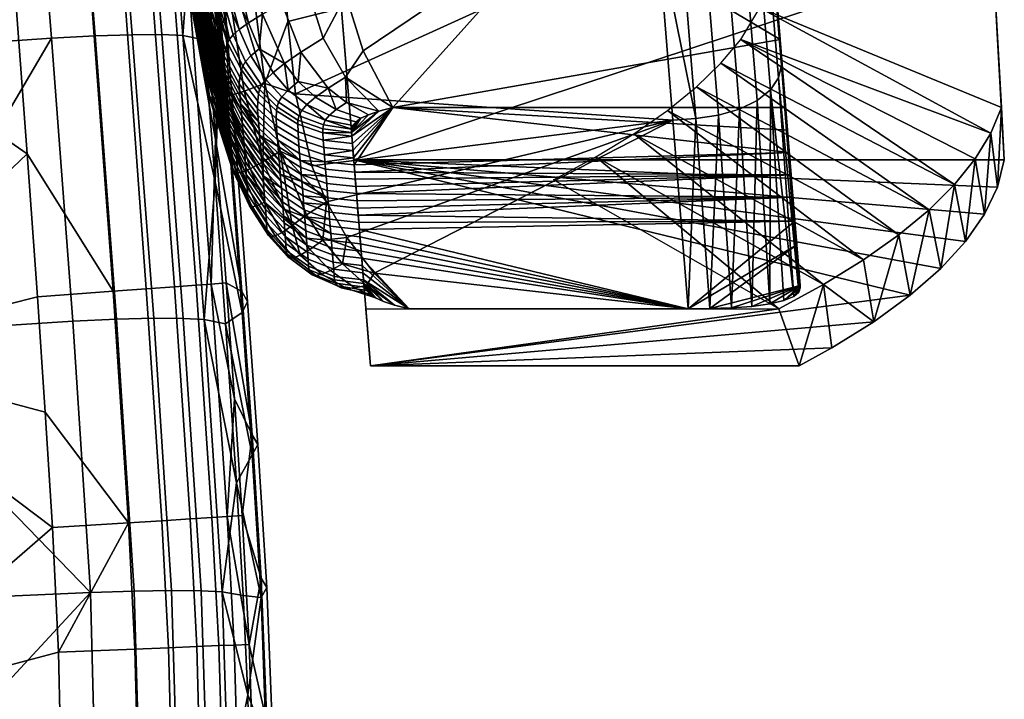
# Model space of a CAD drawing. Header units: millimetres. Extents: x -345 to 345, y -358 to 320.
# Tile 288 of 350: x 228 to 319, y -216 to -153. Entities that reach past the tile are written whole.
import ezdxf

# ---------------------------------------------------------------- set-up
doc = ezdxf.new("R2010")
doc.units = ezdxf.units.MM
doc.header["$MEASUREMENT"] = 0
for name, color, linetype in [('kolecka', 250, 'Continuous'), ('operadlo', 12, 'Continuous'), ('podrucky', 250, 'Continuous'), ('sedak', 12, 'Continuous')]:
    doc.layers.add(name, color=color, linetype=linetype)

msp = doc.modelspace()

# ---------------------------------------------------------------- meshes
at = {"layer": 'kolecka'}
mesh = msp.add_polyface(dxfattribs=at)
corners = [(294.555, -80.062, 3.519), (294.766, -79.847, 2.436), (294.766, -85.33, 1.896), (294.555, -85.33, 3), (294.555, -74.997, 5.054), (294.766, -74.574, 4.034), (294.555, -111.81, 24.733), (294.555, -107.779, 15), (294.555, -110.275, 19.667), (294.555, -112.331, 30), (294.555, -111.851, 35.059), (294.555, -100.153, 7.433), (294.555, -90.388, 3.478), (294.555, -95.268, 4.895), (294.555, -104.422, 10.907), (294.555, -90.597, 56.48), (294.555, -70.33, 7.551), (294.555, -107.896, 44.823), (294.555, -110.434, 39.939), (294.555, -104.422, 49.092), (294.555, -100.329, 52.449), (294.555, -95.662, 54.946), (294.555, -85.33, 57.001), (294.555, -80.271, 56.521), (294.555, -66.237, 10.907), (294.555, -62.764, 15.177), (294.555, -70.507, 52.567), (294.555, -66.237, 49.093), (294.555, -62.881, 45), (294.555, -75.391, 55.104), (24.789, -294.011, 14.571), (24.789, -297.627, 10.127), (24.121, -296.907, 9.407), (24.121, -293.161, 14.013), (24.789, -291.368, 19.654), (24.121, -290.422, 19.28), (25, -292.395, 20.061), (25, -294.934, 15.177), (24.789, -289.894, 24.734), (24.121, -288.895, 24.544), (25, -290.979, 24.941), (24.789, -289.395, 30), (24.121, -288.378, 30), (25, -290.499, 30), (24.789, -289.937, 35.483), (24.121, -288.939, 35.681), (25, -291.02, 35.267), (24.789, -291.534, 40.755), (24.121, -290.594, 41.145), (25, -292.554, 40.333), (24.789, -294.133, 45.613), (24.121, -293.287, 46.178), (25, -295.051, 45), (24.789, -297.627, 49.873), (24.121, -296.907, 50.593), (25, -302.5, 7.551)]
mesh.append_faces([[corners[k] for k in face] for face in [(0, 1, 2, 3), (4, 5, 1, 0), (6, 7, 8, 8), (9, 10, 6, 6), (11, 7, 6, 6), (11, 12, 13, 13), (10, 11, 6, 6), (11, 14, 7, 7), (15, 16, 11, 11), (17, 10, 18, 18), (17, 19, 20, 20), (20, 10, 17, 17), (15, 20, 21, 21), (11, 10, 20, 20), (11, 20, 15, 15), (22, 23, 15, 15), (12, 11, 0, 0), (16, 0, 11, 11), (0, 16, 4, 4), (16, 15, 23, 23), (24, 16, 25, 25), (26, 27, 28, 28), (26, 23, 29, 29), (16, 23, 26, 26), (16, 26, 28, 28), (3, 12, 0, 0), (30, 31, 32, 33), (34, 30, 33, 35), (36, 37, 30, 34), (38, 34, 35, 39), (40, 36, 34, 38), (41, 38, 39, 42), (43, 40, 38, 41), (44, 41, 42, 45), (46, 43, 41, 44), (47, 44, 45, 48), (49, 46, 44, 47), (50, 47, 48, 51), (52, 49, 47, 50), (53, 50, 51, 54), (55, 37, 40, 40), (37, 36, 40, 40), (55, 40, 46, 46), (46, 49, 52, 52), (46, 40, 43, 43)]])
at = {"layer": 'operadlo'}
mesh = msp.add_polyface(dxfattribs=at)
corners = [(251.734, -140.15, 479.998), (251.18, -133.39, 476.026), (285.382, -127.266, 472.491), (252.834, -153.572, 488.111), (252.285, -146.877, 484.027), (286.828, -145.078, 482.942), (258.153, -151.167, 602.775), (256.083, -155.118, 601.895), (258.139, -158.69, 601.276), (259.76, -156.275, 602.465), (253.52, -160.232, 492.251), (288.256, -162.659, 493.78), (256.832, -141.142, 603.365), (278.551, -143.59, 603.235), (256.014, -131.168, 603.929), (262.5, -161.497, 602.142), (296.955, -141.044, 603.384), (295.791, -126.846, 604.183), (298.12, -155.24, 602.534), (294.625, -112.636, 604.932), (297.048, -142.185, 529.396), (296.795, -139.106, 491.511), (295.181, -119.444, 502.525), (295.504, -123.372, 529.396), (297.371, -146.113, 556.265), (295.827, -127.299, 556.265), (297.693, -150.041, 583.139), (296.15, -131.227, 583.139), (298.592, -160.999, 529.396), (298.222, -156.501, 502.235), (298.971, -165.621, 580.492), (299.14, -167.683, 569.666), (296.955, -141.044, 603.384), (298.802, -163.559, 591.317), (298.12, -155.24, 602.534), (295.791, -126.846, 604.183), (291.02, -144.603, 483.159), (292.451, -162.182, 493.99), (290.376, -162.502, 493.754), (288.947, -144.919, 482.918), (292.941, -144.062, 483.798), (294.374, -161.627, 494.619), (294.575, -143.295, 484.85), (296.009, -160.837, 495.657), (295.8, -142.349, 486.255), (297.234, -159.86, 497.045), (296.542, -141.295, 487.907), (297.975, -158.769, 498.676), (296.822, -140.199, 489.689), (298.253, -157.635, 500.436), (289.57, -126.793, 472.716), (287.499, -127.105, 472.47), (291.489, -126.266, 473.364), (293.123, -125.522, 474.429), (294.347, -124.607, 475.852), (295.09, -123.59, 477.523), (295.373, -122.535, 479.327)]
mesh.append_faces([[corners[k] for k in face] for face in [(0, 1, 2, 2), (3, 4, 5, 5), (5, 4, 0, 0), (0, 2, 5, 5), (6, 7, 8, 9), (5, 10, 3, 3), (11, 10, 5, 5), (12, 13, 14, 14), (9, 13, 6, 6), (6, 13, 12, 12), (9, 15, 13, 13), (16, 17, 13, 13), (13, 15, 18, 18), (16, 13, 18, 18), (17, 19, 13, 13), (20, 21, 22, 23), (24, 20, 23, 25), (26, 24, 25, 27), (24, 28, 20, 20), (29, 21, 20, 20), (30, 31, 24, 24), (26, 30, 24, 24), (29, 20, 28, 28), (26, 27, 32, 32), (33, 26, 34, 34), (32, 27, 35, 35), (34, 26, 32, 32), (36, 37, 38, 39), (40, 41, 37, 36), (42, 43, 41, 40), (44, 45, 43, 42), (46, 47, 45, 44), (48, 49, 47, 46), (50, 36, 39, 51), (52, 40, 36, 50), (53, 42, 40, 52), (54, 44, 42, 53), (55, 46, 44, 54), (56, 48, 46, 55), (11, 5, 38, 38), (5, 2, 39, 39), (39, 38, 5, 5), (2, 51, 39, 39), (49, 48, 21, 29)]])
mesh = msp.add_polyface(dxfattribs=at)
corners = [(246.593, -137.696, 598.479), (248.233, -137.322, 600.567), (247.382, -127.726, 600.887), (245.689, -127.977, 598.66), (244.467, -138.24, 593.423), (243.372, -138.635, 587.972), (243.451, -128.331, 593.26), (242.258, -128.577, 587.434), (242.506, -139.359, 578.187), (241.296, -129.038, 576.971), (242.475, -140.075, 569.472), (241.247, -129.506, 567.65), (242.57, -140.795, 560.936), (241.332, -129.982, 558.519), (242.648, -141.522, 552.399), (241.396, -130.466, 549.387), (242.71, -142.256, 543.86), (241.439, -130.958, 540.253), (242.757, -142.998, 535.322), (241.462, -131.459, 531.12), (242.788, -143.747, 526.784), (241.465, -131.968, 521.988), (242.807, -144.503, 518.246), (241.451, -132.485, 512.855), (242.811, -146.03, 501.164), (241.38, -133.539, 494.583), (242.954, -146.392, 496.886), (241.511, -133.794, 490.015), (243.981, -146.616, 492.558), (242.572, -133.977, 485.444), (245.101, -146.633, 490.361), (243.743, -134.019, 483.158), (246.775, -146.565, 488.132), (245.496, -134.016, 480.869), (249.111, -146.393, 485.866), (247.948, -133.958, 478.579), (246.919, -148.947, 596.005), (246.218, -149.352, 593.578), (247.951, -148.435, 598.241), (245.761, -149.681, 591.064), (245.461, -149.969, 588.568), (245.088, -150.512, 583.891), (244.924, -151.03, 579.584), (244.899, -151.532, 575.523), (244.941, -152.027, 571.585), (244.993, -152.522, 567.668), (245.043, -153.018, 563.751), (245.091, -153.516, 559.834), (245.178, -154.513, 551.999), (245.257, -155.516, 544.163), (245.327, -156.523, 536.328), (245.388, -157.534, 528.493), (245.467, -159.058, 516.739), (245.538, -160.325, 506.938), (245.948, -160.639, 502.907), (246.513, -160.615, 500.787), (247.437, -160.408, 498.564), (248.342, -154.313, 595.843)]
mesh.append_faces([[corners[k] for k in face] for face in [(0, 1, 2, 3), (0, 3, 4, 4), (5, 4, 6, 7), (8, 5, 7, 9), (10, 8, 9, 11), (12, 10, 11, 13), (14, 12, 13, 15), (16, 14, 15, 17), (18, 16, 17, 19), (20, 18, 19, 21), (22, 20, 21, 23), (24, 22, 23, 25), (26, 24, 25, 27), (28, 26, 27, 29), (30, 28, 29, 31), (32, 30, 31, 33), (34, 32, 33, 35), (36, 4, 37, 37), (0, 36, 38, 38), (4, 36, 0, 0), (39, 5, 40, 40), (4, 39, 37, 37), (5, 39, 4, 4), (41, 8, 42, 42), (5, 41, 40, 40), (8, 41, 5, 5), (43, 10, 44, 44), (8, 43, 42, 42), (10, 43, 8, 8), (45, 12, 46, 46), (10, 45, 44, 44), (12, 45, 10, 10), (12, 47, 46, 46), (14, 47, 12, 12), (16, 48, 14, 14), (18, 49, 16, 16), (20, 50, 18, 18), (22, 51, 20, 20), (24, 52, 22, 22), (26, 53, 24, 24), (28, 54, 26, 26), (30, 55, 28, 28), (32, 56, 30, 30), (37, 57, 36, 36)]])
mesh = msp.add_polyface(dxfattribs=at)
corners = [(254.021, -156.405, 600.73), (253.786, -159.103, 598.811), (256.523, -159.695, 599.903), (252.509, -157.439, 599.211), (250.359, -136.856, 602.208), (253.048, -136.28, 603.285), (252.281, -127.005, 603.774), (249.555, -127.406, 602.634), (248.233, -137.322, 600.567), (247.382, -127.726, 600.887), (251.36, -146.953, 601.715), (253.91, -145.916, 602.744), (249.403, -147.781, 600.179), (247.951, -148.435, 598.241), (246.593, -137.696, 598.479), (247.437, -160.408, 498.564), (246.775, -146.565, 488.132), (248.81, -159.974, 496.21), (250.723, -159.268, 493.699), (249.111, -146.393, 485.866), (252.282, -151.892, 601.344), (254.663, -150.627, 602.396), (256.083, -155.118, 601.895), (250.496, -152.901, 599.838), (250.184, -156.1, 597.739), (251.461, -158.26, 597.411), (249.213, -153.694, 597.973), (250.398, -159.423, 593.265), (250.786, -158.908, 595.405), (249.407, -156.747, 595.668), (248.936, -157.256, 593.443), (248.342, -154.313, 595.843), (247.79, -154.797, 593.542), (246.919, -148.947, 596.005), (248.548, -158.027, 588.871), (248.68, -157.669, 591.148), (247.466, -155.189, 591.165), (247.278, -155.528, 588.806), (250.207, -159.846, 591.067), (248.359, -159.322, 580.593), (248.405, -158.693, 584.578), (247.059, -156.159, 584.374), (246.974, -156.755, 580.278), (248.376, -159.927, 576.812), (246.977, -157.328, 576.406), (258.139, -158.69, 601.276), (252.863, -159.878, 597.036), (256.014, -131.168, 603.929), (256.832, -141.142, 603.365), (258.153, -151.167, 602.775), (252.285, -146.877, 484.027), (252.834, -153.572, 488.111), (247.948, -133.958, 478.579), (251.18, -133.39, 476.026), (251.734, -140.15, 479.998), (253.52, -160.232, 492.251)]
mesh.append_faces([[corners[k] for k in face] for face in [(0, 1, 2, 2), (0, 3, 1, 1), (4, 5, 6, 7), (8, 4, 7, 9), (5, 10, 11, 11), (4, 10, 5, 5), (4, 12, 10, 10), (8, 12, 4, 4), (8, 13, 12, 12), (14, 13, 8, 8), (15, 16, 17, 17), (16, 18, 17, 17), (19, 18, 16, 16), (20, 21, 11, 10), (0, 22, 21, 20), (23, 20, 10, 12), (3, 0, 20, 23), (3, 24, 25, 25), (24, 23, 26, 26), (3, 23, 24, 24), (26, 23, 13, 13), (12, 13, 23, 23), (27, 28, 29, 30), (30, 29, 31, 32), (26, 33, 31, 31), (33, 26, 13, 13), (28, 25, 24, 29), (29, 24, 26, 31), (34, 35, 36, 37), (35, 30, 32, 36), (38, 27, 30, 35), (39, 40, 41, 42), (40, 34, 37, 41), (43, 39, 42, 44), (2, 45, 22, 0), (46, 1, 3, 3), (47, 5, 11, 48), (49, 11, 21, 21), (48, 11, 49, 49), (49, 21, 22, 22), (19, 50, 51, 18), (52, 53, 54, 19), (18, 51, 55, 55), (50, 19, 54, 54)]])
mesh = msp.add_polyface(dxfattribs=at)
corners = [(245.091, -153.516, 559.834), (242.648, -141.522, 552.399), (245.136, -154.014, 555.917), (245.178, -154.513, 551.999), (242.71, -142.256, 543.86), (245.219, -155.014, 548.081), (245.257, -155.516, 544.163), (242.757, -142.998, 535.322), (245.293, -156.019, 540.246), (245.327, -156.523, 536.328), (242.788, -143.747, 526.784), (245.358, -157.028, 532.411), (245.388, -157.534, 528.493), (242.807, -144.503, 518.246), (245.416, -158.041, 524.575), (245.467, -159.058, 516.739), (242.811, -146.03, 501.164), (245.512, -160.078, 508.902), (245.538, -160.325, 506.938), (242.954, -146.392, 496.886), (245.653, -160.528, 504.949), (245.948, -160.639, 502.907), (243.981, -146.616, 492.558), (246.513, -160.615, 500.787), (245.101, -146.633, 490.361), (247.437, -160.408, 498.564), (248.342, -154.313, 595.843), (246.218, -149.352, 593.578), (247.79, -154.797, 593.542), (245.761, -149.681, 591.064), (247.278, -155.528, 588.806), (247.466, -155.189, 591.165), (245.461, -149.969, 588.568), (245.088, -150.512, 583.891), (246.974, -156.755, 580.278), (247.059, -156.159, 584.374), (244.924, -151.03, 579.584), (244.899, -151.532, 575.523), (247.024, -157.891, 572.647), (246.977, -157.328, 576.406), (244.941, -152.027, 571.585), (247.078, -158.451, 568.906), (245.043, -153.018, 563.751), (247.129, -159.013, 565.165), (244.993, -152.522, 567.668), (247.179, -159.575, 561.425), (247.228, -160.138, 557.684), (247.275, -160.702, 553.943), (247.409, -162.398, 542.72), (247.321, -161.267, 550.202), (247.491, -163.532, 535.238)]
mesh.append_faces([[corners[k] for k in face] for face in [(0, 1, 2, 2), (3, 4, 5, 5), (1, 3, 2, 2), (6, 7, 8, 8), (4, 6, 5, 5), (9, 10, 11, 11), (7, 9, 8, 8), (12, 13, 14, 14), (10, 12, 11, 11), (15, 16, 17, 17), (13, 15, 14, 14), (18, 19, 20, 20), (16, 18, 17, 17), (21, 22, 23, 23), (19, 21, 20, 20), (23, 24, 25, 25), (26, 27, 28, 28), (29, 30, 31, 31), (32, 30, 29, 29), (27, 31, 28, 28), (29, 31, 27, 27), (33, 34, 35, 35), (36, 34, 33, 33), (32, 35, 30, 30), (33, 35, 32, 32), (37, 38, 39, 39), (40, 38, 37, 37), (36, 39, 34, 34), (37, 39, 36, 36), (41, 42, 43, 43), (42, 41, 44, 44), (40, 41, 38, 38), (44, 41, 40, 40), (45, 2, 46, 46), (2, 45, 0, 0), (42, 45, 43, 43), (0, 45, 42, 42), (5, 47, 3, 3), (3, 46, 2, 2), (8, 48, 6, 6), (6, 49, 5, 5), (11, 50, 9, 9), (9, 48, 8, 8), (12, 50, 11, 11)]])
mesh = msp.add_polyface(dxfattribs=at)
corners = [(298.633, -161.497, 602.142), (298.12, -155.24, 602.534), (262.5, -161.497, 602.142), (299.976, -177.877, 516.147), (291.672, -179.989, 505.056), (293.652, -179.925, 505.392), (295.522, -179.781, 506.152), (289.664, -180, 505), (299.669, -174.125, 535.842), (297.169, -179.549, 507.366), (298.483, -179.243, 508.976), (299.385, -178.881, 510.877), (299.986, -178.08, 515.078), (299.86, -178.486, 512.946), (299.489, -171.935, 547.341), (259.249, -170.734, 553.646), (259.302, -171.395, 550.176), (299.309, -169.745, 558.841), (259.195, -170.073, 557.115), (259.356, -172.056, 546.707), (298.802, -163.559, 591.317), (298.971, -165.621, 580.492), (298.633, -161.497, 602.142), (298.592, -160.999, 529.396), (298.929, -165.11, 507.738), (298.222, -156.501, 502.235), (299.986, -178.08, 515.078), (299.669, -174.125, 535.842), (299.976, -177.877, 516.147), (299.309, -169.745, 558.841), (297.371, -146.113, 556.265), (299.14, -167.683, 569.666), (299.489, -171.935, 547.341), (298.971, -165.621, 580.492), (297.693, -150.041, 583.139), (298.802, -163.559, 591.317), (298.12, -155.24, 602.534), (298.633, -161.497, 602.142), (290.376, -162.502, 493.754), (289.664, -180, 505), (288.256, -162.659, 493.78), (292.451, -162.182, 493.99), (293.652, -179.925, 505.392), (291.672, -179.989, 505.056), (296.009, -160.837, 495.657), (297.169, -179.549, 507.366), (295.522, -179.781, 506.152), (294.374, -161.627, 494.619), (297.234, -159.86, 497.045), (299.385, -178.881, 510.877), (298.483, -179.243, 508.976), (299.86, -178.486, 512.946), (297.975, -158.769, 498.676), (298.253, -157.635, 500.436)]
mesh.append_faces([[corners[k] for k in face] for face in [(0, 1, 2, 2), (3, 4, 5, 5), (5, 6, 3, 3), (7, 4, 8, 8), (3, 8, 4, 4), (3, 9, 10, 10), (10, 11, 12, 12), (12, 3, 10, 10), (11, 13, 12, 12), (9, 3, 6, 6), (7, 8, 14, 14), (15, 16, 17, 17), (18, 15, 17, 17), (16, 19, 14, 14), (17, 16, 14, 14), (20, 2, 21, 21), (2, 20, 22, 22), (23, 24, 25, 25), (26, 23, 27, 27), (28, 26, 27, 27), (29, 30, 31, 31), (23, 29, 32, 32), (32, 27, 23, 23), (23, 30, 29, 29), (33, 34, 35, 35), (36, 37, 35, 35), (24, 23, 26, 26), (38, 39, 40, 40), (41, 42, 43, 43), (44, 45, 46, 46), (46, 42, 47, 47), (43, 38, 41, 41), (38, 43, 39, 39), (41, 47, 42, 42), (47, 44, 46, 46), (48, 45, 44, 44), (48, 49, 50, 50), (26, 51, 24, 24), (49, 52, 51, 51), (49, 48, 52, 52), (51, 52, 53, 53), (53, 24, 51, 51), (50, 45, 48, 48), (25, 24, 53, 53)]])
mesh = msp.add_polyface(dxfattribs=at)
corners = [(250.041, -161.564, 580.871), (250.052, -160.909, 584.744), (248.405, -158.693, 584.578), (248.359, -159.322, 580.593), (250.126, -160.217, 588.884), (248.548, -158.027, 588.871), (248.425, -160.519, 573.134), (248.376, -159.927, 576.812), (246.977, -157.328, 576.406), (247.024, -157.891, 572.647), (250.122, -162.812, 573.571), (250.071, -162.194, 577.177), (248.531, -161.7, 565.812), (248.478, -161.109, 569.473), (247.078, -158.451, 568.906), (247.129, -159.013, 565.165), (248.632, -162.883, 558.49), (248.582, -162.291, 562.151), (247.179, -159.575, 561.425), (247.228, -160.138, 557.684), (247.275, -160.702, 553.943), (247.321, -161.267, 550.202), (248.73, -164.069, 551.167), (248.682, -163.476, 554.829), (245.219, -155.014, 548.081), (245.178, -154.513, 551.999), (248.823, -165.256, 543.845), (248.777, -164.662, 547.506), (247.409, -162.398, 542.72), (247.366, -161.832, 546.461), (245.257, -155.516, 544.163), (248.913, -166.446, 536.522), (248.869, -165.851, 540.183), (247.491, -163.532, 535.238), (247.45, -162.965, 538.979), (245.327, -156.523, 536.328), (247.53, -164.1, 531.497), (245.416, -158.041, 524.575), (247.568, -164.669, 527.755), (245.388, -157.534, 528.493), (248.957, -167.042, 532.861), (247.677, -166.377, 516.531), (245.512, -160.078, 508.902), (247.712, -166.948, 512.789), (245.467, -159.058, 516.739), (247.642, -165.807, 520.273), (247.606, -165.238, 524.014), (245.653, -160.528, 504.949), (247.742, -167.223, 510.913), (245.538, -160.325, 506.938), (246.513, -160.615, 500.787), (248.101, -167.534, 507.012), (245.948, -160.639, 502.907), (247.846, -167.439, 508.999), (248.581, -167.449, 504.915), (247.437, -160.408, 498.564), (249.361, -167.123, 502.672), (250.517, -166.497, 500.244), (248.81, -159.974, 496.21)]
mesh.append_faces([[corners[k] for k in face] for face in [(0, 1, 2, 3), (1, 4, 5, 2), (6, 7, 8, 9), (10, 11, 7, 6), (11, 0, 3, 7), (12, 13, 14, 15), (13, 6, 9, 14), (16, 17, 18, 19), (17, 12, 18, 18), (15, 18, 12, 12), (20, 21, 22, 22), (22, 23, 20, 20), (20, 24, 21, 21), (19, 25, 20, 20), (23, 16, 19, 20), (26, 27, 28, 28), (29, 28, 27, 27), (30, 28, 29, 29), (21, 30, 29, 29), (21, 29, 27, 27), (27, 22, 21, 21), (31, 32, 33, 33), (34, 33, 32, 32), (35, 33, 34, 34), (28, 35, 34, 34), (32, 26, 28, 34), (36, 37, 38, 38), (37, 36, 39, 39), (33, 39, 36, 36), (40, 31, 33, 36), (41, 42, 43, 43), (44, 41, 45, 45), (42, 41, 44, 44), (46, 44, 45, 45), (37, 46, 38, 38), (44, 46, 37, 37), (47, 48, 49, 49), (43, 49, 48, 48), (49, 43, 42, 42), (50, 51, 52, 52), (52, 53, 47, 47), (54, 55, 56, 56), (55, 54, 50, 50), (57, 56, 55, 58)]])
mesh = msp.add_polyface(dxfattribs=at)
corners = [(258.139, -158.69, 601.276), (261.206, -161.822, 600.432), (262.5, -161.497, 602.142), (259.76, -156.275, 602.465), (258.213, -161.042, 599.36), (260.241, -162.149, 598.716), (259.002, -178.085, 507.659), (261.633, -179.331, 508.512), (260.895, -178.998, 510.26), (258.241, -178.141, 509.655), (260.055, -177.877, 505.561), (262.652, -179.665, 506.759), (260.761, -176.727, 502.841), (264, -180, 505), (255.048, -166.856, 496.446), (253.52, -160.232, 492.251), (288.256, -162.659, 493.78), (256.39, -170.156, 498.564), (260.761, -176.727, 502.841), (258.26, -173.446, 500.696), (289.664, -180, 505), (264, -180, 505), (259.901, -178.004, 515.481), (260.076, -178.334, 513.744), (260.392, -178.666, 512.004), (259.819, -177.673, 517.217), (259.57, -174.699, 532.829), (259.624, -175.36, 529.36), (289.664, -180, 505), (259.517, -174.038, 536.299), (259.463, -173.377, 539.768), (259.785, -177.343, 518.952), (264, -180, 505), (259.677, -176.021, 525.891), (259.731, -176.682, 522.421), (262.652, -179.665, 506.759), (259.41, -172.717, 543.238), (298.971, -165.621, 580.492), (258.927, -166.769, 574.462), (258.981, -167.43, 570.993), (258.874, -166.108, 577.931), (258.82, -165.448, 581.401), (259.195, -170.073, 557.115), (299.309, -169.745, 558.841), (259.142, -169.412, 560.584), (259.035, -168.091, 567.523), (299.14, -167.683, 569.666), (259.088, -168.752, 564.054), (258.767, -164.787, 584.87), (258.713, -164.126, 588.339), (299.489, -171.935, 547.341), (259.356, -172.056, 546.707), (258.694, -163.795, 590.074)]
mesh.append_faces([[corners[k] for k in face] for face in [(0, 1, 2, 2), (3, 0, 2, 2), (1, 4, 5, 5), (0, 4, 1, 1), (6, 7, 8, 9), (10, 11, 7, 6), (10, 12, 13, 11), (14, 15, 16, 16), (16, 17, 14, 14), (18, 19, 16, 16), (18, 20, 21, 21), (16, 20, 18, 18), (16, 19, 17, 17), (22, 23, 24, 24), (8, 22, 24, 24), (25, 8, 7, 7), (22, 8, 25, 25), (26, 27, 28, 28), (29, 26, 28, 28), (29, 28, 30, 30), (31, 25, 7, 7), (32, 33, 34, 34), (31, 32, 34, 34), (27, 33, 32, 32), (27, 32, 28, 28), (31, 7, 35, 35), (35, 32, 31, 31), (36, 30, 28, 28), (37, 38, 39, 39), (40, 2, 41, 41), (42, 43, 44, 44), (39, 45, 46, 46), (47, 46, 45, 45), (47, 44, 46, 46), (2, 40, 38, 38), (48, 41, 2, 2), (48, 2, 49, 49), (50, 51, 36, 36), (46, 37, 39, 39), (28, 50, 36, 36), (43, 46, 44, 44), (1, 5, 52, 52), (2, 1, 49, 49), (38, 37, 2, 2)]])
mesh = msp.add_polyface(dxfattribs=at)
corners = [(250.126, -160.217, 588.884), (250.207, -159.846, 591.067), (248.68, -157.669, 591.148), (248.548, -158.027, 588.871), (248.478, -161.109, 569.473), (248.531, -161.7, 565.812), (250.229, -164.044, 566.388), (250.176, -163.428, 569.979), (250.122, -162.812, 573.571), (248.425, -160.519, 573.134), (250.333, -165.278, 559.206), (250.281, -164.661, 562.797), (248.582, -162.291, 562.151), (248.632, -162.883, 558.49), (250.434, -166.514, 552.023), (250.383, -165.896, 555.614), (248.73, -164.069, 551.167), (248.682, -163.476, 554.829), (250.484, -167.132, 548.432), (248.777, -164.662, 547.506), (252.123, -165.51, 497.597), (250.517, -166.497, 500.244), (250.723, -159.268, 493.699), (248.81, -159.974, 496.21), (252.509, -157.439, 599.211), (251.461, -158.26, 597.411), (252.863, -159.878, 597.036), (254.579, -161.207, 596.562), (255.361, -160.525, 598.317), (253.786, -159.103, 598.811), (253.853, -162.24, 592.723), (254.101, -161.77, 594.682), (252.284, -160.499, 595.09), (251.967, -161.003, 593.035), (250.786, -158.908, 595.405), (250.398, -159.423, 593.265), (256.046, -163.812, 588.578), (256.037, -163.456, 590.446), (253.76, -162.646, 590.728), (253.748, -163.016, 588.743), (251.786, -161.797, 588.842), (251.829, -161.423, 590.932), (256.092, -163.08, 592.318), (256.139, -165.176, 581.348), (256.09, -164.502, 584.919), (253.766, -163.719, 584.909), (253.801, -164.396, 581.237), (251.778, -163.171, 581.076), (251.763, -162.501, 584.849), (250.052, -160.909, 584.744), (250.041, -161.564, 580.871), (251.87, -164.455, 573.896), (251.818, -163.818, 577.449), (250.071, -162.194, 577.177), (253.901, -165.705, 574.16), (253.848, -165.055, 577.672), (256.191, -165.84, 577.835), (251.977, -165.724, 566.814), (251.923, -165.089, 570.355), (253.955, -166.354, 570.658), (252.03, -166.359, 563.273), (253.52, -160.232, 492.251), (255.048, -166.856, 496.446)]
mesh.append_faces([[corners[k] for k in face] for face in [(0, 1, 2, 3), (4, 5, 6, 6), (6, 7, 4, 4), (7, 8, 4, 4), (9, 4, 8, 8), (10, 11, 12, 13), (11, 6, 5, 12), (14, 15, 16, 16), (17, 16, 15, 15), (15, 10, 13, 17), (18, 14, 16, 19), (20, 21, 22, 22), (23, 22, 21, 21), (24, 25, 26, 26), (27, 28, 29, 26), (30, 31, 32, 33), (33, 32, 34, 35), (31, 27, 26, 32), (32, 26, 25, 34), (36, 37, 38, 39), (40, 41, 1, 0), (39, 38, 41, 40), (41, 33, 35, 1), (38, 30, 33, 41), (37, 42, 30, 38), (43, 44, 45, 46), (47, 48, 49, 50), (46, 45, 48, 47), (48, 40, 0, 49), (45, 39, 40, 48), (44, 36, 39, 45), (51, 52, 53, 8), (54, 55, 52, 51), (52, 47, 50, 53), (55, 46, 47, 52), (56, 43, 46, 55), (57, 58, 6, 6), (7, 6, 58, 58), (51, 58, 59, 59), (58, 51, 8, 7), (59, 54, 51, 51), (6, 11, 60, 60), (60, 57, 6, 6), (22, 61, 62, 20)]])
mesh = msp.add_polyface(dxfattribs=at)
corners = [(258.139, -158.69, 601.276), (256.523, -159.695, 599.903), (258.213, -161.042, 599.36), (253.786, -159.103, 598.811), (255.361, -160.525, 598.317), (257.272, -161.663, 597.716), (256.647, -162.199, 595.977), (254.579, -161.207, 596.562), (256.092, -163.08, 592.318), (256.275, -162.666, 594.17), (254.101, -161.77, 594.682), (253.853, -162.24, 592.723), (256.352, -167.814, 567.396), (256.298, -167.156, 570.874), (253.955, -166.354, 570.658), (254.008, -167.003, 567.155), (256.244, -166.499, 574.352), (253.901, -165.705, 574.16), (256.459, -169.129, 560.44), (256.405, -168.472, 563.918), (254.062, -167.652, 563.652), (254.115, -168.301, 560.15), (256.566, -170.445, 553.484), (256.512, -169.787, 556.962), (254.221, -169.599, 553.145), (254.168, -168.95, 556.647), (254.274, -170.248, 549.642), (259.556, -162.477, 596.995), (260.241, -162.149, 598.716), (259.106, -162.806, 595.269), (258.844, -163.135, 593.54), (258.722, -163.465, 591.808), (256.037, -163.456, 590.446), (258.694, -163.795, 590.074), (256.046, -163.812, 588.578), (258.713, -164.126, 588.339), (258.767, -164.787, 584.87), (256.09, -164.502, 584.919), (256.139, -165.176, 581.348), (258.82, -165.448, 581.401), (256.191, -165.84, 577.835), (258.874, -166.108, 577.931), (258.927, -166.769, 574.462), (259.035, -168.091, 567.523), (258.981, -167.43, 570.993), (259.088, -168.752, 564.054), (259.142, -169.412, 560.584), (259.195, -170.073, 557.115), (261.206, -161.822, 600.432)]
mesh.append_faces([[corners[k] for k in face] for face in [(0, 1, 2, 2), (1, 3, 4, 4), (1, 4, 5, 5), (5, 2, 1, 1), (6, 5, 4, 7), (8, 9, 10, 11), (7, 10, 9, 9), (9, 6, 7, 7), (12, 13, 14, 15), (13, 16, 14, 14), (17, 14, 16, 16), (18, 19, 20, 21), (19, 12, 20, 20), (15, 20, 12, 12), (22, 23, 24, 24), (25, 24, 23, 23), (21, 25, 23, 23), (23, 18, 21, 21), (24, 26, 22, 22), (5, 27, 28, 2), (6, 29, 27, 5), (9, 30, 29, 6), (9, 8, 31, 31), (32, 33, 31, 8), (31, 30, 9, 9), (32, 34, 33, 33), (35, 33, 34, 34), (36, 35, 37, 37), (38, 39, 36, 37), (34, 37, 35, 35), (38, 40, 39, 39), (41, 39, 40, 40), (42, 41, 16, 16), (40, 16, 41, 41), (12, 43, 44, 13), (19, 45, 43, 12), (18, 46, 45, 19), (13, 44, 42, 16), (23, 47, 46, 18), (48, 33, 35, 35), (33, 27, 31, 31), (30, 31, 29, 29), (31, 27, 29, 29), (33, 28, 27, 27)]])
mesh = msp.add_polyface(dxfattribs=at)
corners = [(248.777, -164.662, 547.506), (248.823, -165.256, 543.845), (250.533, -167.751, 544.84), (250.484, -167.132, 548.432), (250.629, -168.989, 537.658), (250.581, -168.369, 541.249), (248.869, -165.851, 540.183), (248.913, -166.446, 536.522), (250.723, -170.228, 530.475), (250.676, -169.608, 534.066), (249, -167.638, 529.2), (247.53, -164.1, 531.497), (247.568, -164.669, 527.755), (248.957, -167.042, 532.861), (249.165, -170.025, 514.553), (249.124, -169.428, 518.215), (247.677, -166.377, 516.531), (247.712, -166.948, 512.789), (249.083, -168.831, 521.877), (247.642, -165.807, 520.273), (249.042, -168.234, 525.538), (247.606, -165.238, 524.014), (250.77, -170.848, 526.883), (249.295, -170.538, 510.839), (249.196, -170.313, 512.716), (247.742, -167.223, 510.913), (247.846, -167.439, 508.999), (245.653, -160.528, 504.949), (249.967, -170.546, 506.811), (249.529, -170.637, 508.884), (248.101, -167.534, 507.012), (248.581, -167.449, 504.915), (246.513, -160.615, 500.787), (245.948, -160.639, 502.907), (250.675, -170.202, 504.58), (249.361, -167.123, 502.672), (250.517, -166.497, 500.244), (252.123, -165.51, 497.597), (253.234, -172.353, 503.933), (256.39, -170.156, 498.564), (254.546, -171.359, 501.314), (256.244, -166.499, 574.352), (256.191, -165.84, 577.835), (253.848, -165.055, 577.672), (253.901, -165.705, 574.16), (254.008, -167.003, 567.155), (253.955, -166.354, 570.658), (251.923, -165.089, 570.355), (251.977, -165.724, 566.814), (250.281, -164.661, 562.797), (250.333, -165.278, 559.206), (252.082, -166.995, 559.732), (252.03, -166.359, 563.273), (254.115, -168.301, 560.15), (254.062, -167.652, 563.652), (250.383, -165.896, 555.614), (250.434, -166.514, 552.023), (252.186, -168.266, 552.65), (252.134, -167.63, 556.191), (254.221, -169.599, 553.145), (254.168, -168.95, 556.647), (252.289, -169.537, 545.568), (252.238, -168.901, 549.109), (252.339, -170.174, 542.027), (255.048, -166.856, 496.446)]
mesh.append_faces([[corners[k] for k in face] for face in [(0, 1, 2, 2), (2, 3, 0, 0), (4, 5, 6, 7), (5, 2, 1, 6), (8, 9, 10, 10), (11, 12, 10, 10), (10, 13, 11, 11), (13, 10, 9, 9), (9, 4, 7, 13), (14, 15, 16, 17), (15, 18, 19, 16), (18, 20, 21, 19), (20, 10, 12, 21), (22, 8, 10, 20), (23, 24, 25, 26), (25, 27, 26, 26), (24, 14, 17, 25), (28, 29, 30, 31), (30, 32, 31, 31), (26, 33, 30, 30), (29, 23, 26, 30), (34, 28, 31, 35), (36, 34, 35, 35), (37, 38, 36, 36), (39, 40, 37, 37), (41, 42, 43, 44), (45, 46, 47, 48), (49, 50, 51, 51), (51, 52, 49, 49), (53, 54, 52, 51), (54, 45, 48, 52), (55, 56, 57, 57), (57, 58, 55, 55), (59, 60, 58, 57), (60, 53, 58, 58), (50, 55, 58, 58), (58, 51, 50, 50), (51, 58, 53, 53), (61, 62, 2, 2), (3, 2, 62, 62), (62, 57, 56, 3), (2, 5, 63, 63), (63, 61, 2, 2), (37, 64, 39, 39)]])
mesh = msp.add_polyface(dxfattribs=at)
corners = [(250.907, -172.709, 516.109), (250.861, -172.088, 519.7), (249.124, -169.428, 518.215), (249.165, -170.025, 514.553), (250.816, -171.468, 523.292), (249.083, -168.831, 521.877), (250.77, -170.848, 526.883), (249.042, -168.234, 525.538), (251.033, -173.248, 512.465), (250.939, -173.009, 514.306), (249.196, -170.313, 512.716), (249.295, -170.538, 510.839), (251.646, -173.293, 508.51), (251.248, -173.363, 510.546), (249.529, -170.637, 508.884), (249.967, -170.546, 506.811), (252.288, -172.977, 506.319), (250.675, -170.202, 504.58), (253.234, -172.353, 503.933), (250.517, -166.497, 500.244), (252.123, -165.51, 497.597), (254.546, -171.359, 501.314), (254.326, -170.898, 546.139), (254.274, -170.248, 549.642), (252.238, -168.901, 549.109), (252.289, -169.537, 545.568), (254.221, -169.599, 553.145), (252.186, -168.266, 552.65), (254.431, -172.197, 539.134), (254.378, -171.547, 542.637), (252.39, -170.81, 538.486), (250.581, -168.369, 541.249), (250.629, -168.989, 537.658), (252.339, -170.174, 542.027), (252.44, -171.447, 534.945), (252.489, -172.083, 531.404), (254.535, -173.496, 532.129), (250.676, -169.608, 534.066), (250.723, -170.228, 530.475), (254.483, -172.846, 535.632), (254.741, -176.096, 518.118), (254.69, -175.446, 521.621), (252.637, -173.995, 520.78), (252.686, -174.632, 517.239), (252.588, -173.357, 524.321), (254.638, -174.796, 525.124), (254.586, -174.146, 528.626), (252.539, -172.72, 527.862), (254.861, -176.687, 514.578), (254.775, -176.413, 516.362), (252.72, -174.941, 515.462), (252.809, -175.195, 513.65), (255.393, -176.931, 510.811), (255.05, -176.875, 512.737), (253.01, -175.339, 511.768), (253.378, -175.316, 509.779), (255.942, -176.813, 508.773), (253.969, -175.072, 507.649), (254.838, -174.552, 505.341), (256.042, -173.699, 502.822)]
mesh.append_faces([[corners[k] for k in face] for face in [(0, 1, 2, 3), (1, 4, 5, 2), (4, 6, 7, 5), (8, 9, 10, 11), (9, 0, 3, 10), (12, 13, 14, 15), (13, 8, 11, 14), (16, 12, 15, 17), (17, 18, 16, 16), (17, 19, 18, 18), (18, 20, 21, 21), (22, 23, 24, 25), (23, 26, 27, 24), (28, 29, 30, 30), (31, 32, 30, 30), (30, 33, 31, 31), (33, 30, 29, 29), (29, 22, 25, 33), (34, 35, 36, 36), (35, 34, 37, 38), (36, 39, 34, 34), (39, 28, 30, 34), (34, 30, 32, 37), (40, 41, 42, 43), (43, 42, 1, 0), (42, 44, 4, 1), (41, 45, 44, 42), (45, 46, 47, 44), (44, 47, 6, 4), (47, 35, 38, 6), (46, 36, 35, 47), (48, 49, 50, 51), (51, 50, 9, 8), (49, 40, 43, 50), (50, 43, 0, 9), (52, 53, 54, 55), (55, 54, 13, 12), (53, 48, 51, 54), (54, 51, 8, 13), (56, 52, 55, 57), (57, 55, 12, 16), (58, 57, 18, 18), (16, 18, 57, 57), (59, 58, 18, 21)]])
mesh = msp.add_polyface(dxfattribs=at)
corners = [(256.042, -173.699, 502.822), (258.26, -173.446, 500.696), (257.865, -175.88, 504.243), (256.39, -170.156, 498.564), (256.673, -171.761, 546.528), (256.619, -171.103, 550.006), (254.274, -170.248, 549.642), (254.326, -170.898, 546.139), (256.566, -170.445, 553.484), (254.378, -171.547, 542.637), (254.431, -172.197, 539.134), (256.779, -173.077, 539.572), (256.726, -172.419, 543.05), (256.886, -174.392, 532.616), (256.833, -173.734, 536.094), (254.535, -173.496, 532.129), (254.483, -172.846, 535.632), (257.098, -177.024, 518.704), (257.045, -176.366, 522.182), (254.69, -175.446, 521.621), (254.741, -176.096, 518.118), (256.992, -175.708, 525.66), (254.638, -174.796, 525.124), (256.939, -175.05, 529.138), (254.586, -174.146, 528.626), (257.216, -177.648, 515.203), (257.133, -177.349, 516.962), (254.775, -176.413, 516.362), (254.861, -176.687, 514.578), (257.721, -178.07, 511.567), (257.396, -177.897, 513.411), (255.05, -176.875, 512.737), (255.393, -176.931, 510.811), (258.241, -178.141, 509.655), (255.942, -176.813, 508.773), (259.002, -178.085, 507.659), (256.749, -176.477, 506.592), (253.969, -175.072, 507.649), (254.838, -174.552, 505.341), (260.055, -177.877, 505.561), (254.546, -171.359, 501.314), (259.249, -170.734, 553.646), (259.195, -170.073, 557.115), (256.512, -169.787, 556.962), (259.302, -171.395, 550.176), (259.356, -172.056, 546.707), (259.41, -172.717, 543.238), (259.463, -173.377, 539.768), (259.517, -174.038, 536.299), (259.57, -174.699, 532.829), (259.624, -175.36, 529.36), (259.731, -176.682, 522.421), (259.677, -176.021, 525.891), (259.785, -177.343, 518.952), (259.819, -177.673, 517.217), (260.076, -178.334, 513.744), (259.901, -178.004, 515.481), (260.392, -178.666, 512.004), (260.895, -178.998, 510.26), (260.761, -176.727, 502.841)]
mesh.append_faces([[corners[k] for k in face] for face in [(0, 1, 2, 2), (0, 3, 1, 1), (4, 5, 6, 7), (5, 8, 6, 6), (9, 10, 11, 11), (11, 12, 9, 9), (12, 4, 9, 9), (7, 9, 4, 4), (13, 14, 15, 15), (16, 15, 14, 14), (14, 11, 10, 16), (17, 18, 19, 20), (18, 21, 22, 19), (21, 23, 24, 22), (23, 13, 15, 24), (25, 26, 27, 28), (26, 17, 20, 27), (29, 30, 31, 32), (30, 25, 28, 31), (33, 29, 32, 34), (35, 33, 34, 36), (36, 34, 37, 38), (39, 35, 36, 2), (2, 36, 38, 0), (3, 0, 40, 40), (8, 41, 42, 43), (41, 8, 5, 44), (4, 45, 44, 5), (12, 46, 45, 4), (11, 47, 46, 12), (14, 48, 47, 11), (14, 13, 49, 49), (23, 50, 49, 13), (49, 48, 14, 14), (18, 51, 52, 21), (17, 53, 51, 18), (26, 54, 53, 17), (30, 55, 56, 25), (29, 57, 55, 30), (25, 56, 54, 26), (21, 52, 50, 23), (33, 58, 57, 29), (59, 39, 2, 2), (1, 59, 2, 2)]])
at = {"layer": 'podrucky'}
mesh = msp.add_polyface(dxfattribs=at)
corners = [(298, -180, 505), (299.893, -185.243, 508.431), (260.43, -185.243, 508.431), (260, -180, 505), (317.652, -146.473, 603.065), (318.5, -161.497, 602.142), (296.247, -152.305, 592.143), (318.5, -161.497, 602.142), (318.758, -166.309, 607.834), (318.119, -168.812, 594.691), (317.518, -163.86, 589.736), (316.078, -166.215, 577.373), (316.934, -171.315, 581.551), (312.921, -176.294, 555.414), (314.184, -168.558, 565.069), (315.2, -173.811, 568.448), (311.838, -170.888, 552.841), (310.101, -178.757, 542.483), (309.042, -173.199, 540.704), (306.749, -181.194, 529.687), (302.119, -177.759, 516.768), (305.801, -175.491, 528.674), (302.874, -183.6, 517.057), (299.893, -185.243, 508.431), (298, -180, 505), (317.676, -146.865, 609.041), (317.652, -146.473, 603.065), (314.184, -168.558, 565.069), (292.679, -157.414, 565.334), (294.502, -155.216, 576.872), (317.518, -163.86, 589.736), (296.247, -152.305, 592.143), (298, -180, 505), (277.269, -168.138, 509.032), (281.178, -166.038, 520.059), (309.042, -173.199, 540.704), (287.763, -161.765, 542.492), (290.432, -159.598, 553.869), (305.801, -175.491, 528.674), (284.677, -163.913, 531.217), (302.119, -177.759, 516.768), (311.838, -170.888, 552.841), (316.078, -166.215, 577.373), (318.5, -161.497, 602.142), (316.934, -171.315, 581.551), (258.895, -166.309, 607.835), (315.2, -173.811, 568.448), (312.921, -176.294, 555.414), (318.758, -166.309, 607.834), (318.119, -168.812, 594.691), (299.893, -185.243, 508.431), (302.874, -183.6, 517.057), (260.43, -185.243, 508.431), (306.749, -181.194, 529.687), (310.101, -178.757, 542.483), (260.43, -185.243, 508.431), (258.895, -166.309, 607.835), (258.5, -161.497, 602.142), (260, -180, 505), (256.903, -142.018, 609.327), (256.937, -142.425, 603.304), (318.758, -166.309, 607.834), (317.676, -146.865, 609.041), (258.895, -166.309, 607.835), (256.903, -142.018, 609.327)]
mesh.append_faces([[corners[k] for k in face] for face in [(0, 1, 2, 2), (2, 3, 0, 0), (4, 5, 6, 6), (7, 8, 9, 9), (10, 7, 9, 9), (11, 10, 12, 12), (12, 10, 9, 9), (13, 14, 15, 15), (11, 12, 15, 15), (16, 14, 13, 13), (11, 15, 14, 14), (17, 18, 16, 16), (19, 20, 21, 21), (19, 21, 18, 18), (19, 18, 17, 17), (22, 23, 20, 20), (20, 19, 22, 22), (24, 20, 23, 23), (13, 17, 16, 16), (25, 8, 7, 7), (7, 26, 25, 25), (27, 28, 29, 29), (30, 29, 31, 31), (32, 33, 34, 34), (35, 36, 37, 37), (38, 39, 36, 36), (40, 34, 39, 39), (37, 28, 41, 41), (42, 27, 29, 29), (29, 30, 42, 42), (27, 41, 28, 28), (40, 32, 34, 34), (39, 38, 40, 40), (36, 35, 38, 38), (37, 41, 35, 35), (30, 31, 43, 43), (44, 45, 46, 46), (47, 46, 45, 45), (48, 45, 49, 49), (44, 49, 45, 45), (50, 51, 52, 52), (53, 52, 51, 51), (45, 54, 47, 47), (53, 54, 52, 52), (52, 54, 45, 45), (55, 56, 57, 57), (57, 58, 55, 55), (59, 57, 56, 56), (60, 57, 59, 59), (61, 62, 63, 63), (62, 64, 63, 63)]])
at = {"layer": 'sedak'}
mesh = msp.add_polyface(dxfattribs=at)
corners = [(174.569, -161.638, 484.021), (199.022, -162.853, 485.302), (198.358, -149.039, 484.439), (211.128, -163.759, 485.558), (199.686, -176.666, 486.166), (211.858, -177.236, 486.4), (209.667, -136.805, 483.873), (197.694, -135.226, 483.576), (210.398, -150.282, 484.715), (223.068, -168.709, 485.471), (224.031, -181.712, 486.273), (222.065, -155.708, 484.672), (221.033, -142.67, 483.873), (219.982, -129.633, 483.074), (208.937, -123.328, 483.031), (207.597, -151.029, 380.235), (209.717, -183.954, 380.298), (189.417, -185.47, 378.624), (187.523, -151.844, 378.497), (205.478, -118.104, 380.23), (185.629, -118.218, 378.486), (228.828, -165.738, 382.482), (227.845, -152.574, 382.475), (225.809, -126.209, 382.46), (226.836, -139.39, 382.468), (237.84, -151.8, 385.273), (235.781, -125.414, 385.265), (238.339, -125.21, 387.277), (240.405, -151.6, 387.288), (234.793, -152.036, 383.865), (232.742, -125.657, 383.857), (236.743, -178.398, 383.865), (239.802, -178.175, 385.272), (235.085, -154.901, 481.554), (237.057, -180.971, 483.147), (240.485, -180.879, 480.658), (238.513, -154.791, 479.069), (231.074, -155.105, 483.242), (233.045, -181.154, 484.838), (236.441, -128.673, 477.491), (241.22, -154.783, 475.825), (239.155, -128.657, 474.25), (233.009, -128.792, 479.972), (228.995, -129.007, 481.656)]
mesh.append_faces([[corners[k] for k in face] for face in [(0, 1, 2, 2), (3, 1, 4, 5), (6, 7, 2, 8), (8, 2, 1, 3), (5, 9, 3, 3), (5, 10, 9, 9), (11, 3, 9, 9), (12, 6, 8, 8), (13, 14, 6, 6), (6, 12, 13, 13), (11, 12, 8, 8), (11, 8, 3, 3), (15, 16, 17, 18), (19, 15, 18, 20), (16, 15, 21, 21), (15, 22, 21, 21), (23, 24, 15, 15), (24, 22, 15, 15), (25, 26, 27, 28), (29, 30, 26, 25), (31, 29, 25, 32), (30, 24, 23, 23), (29, 24, 30, 30), (29, 31, 21, 22), (29, 22, 24, 24), (33, 34, 35, 36), (37, 38, 34, 33), (39, 36, 40, 41), (42, 33, 36, 39), (43, 37, 33, 42), (38, 37, 9, 10), (37, 43, 12, 11), (43, 13, 12, 12), (11, 9, 37, 37)]])
mesh = msp.add_polyface(dxfattribs=at)
corners = [(242.398, -151.445, 389.883), (240.326, -125.05, 389.867), (241.718, -124.937, 392.935), (243.793, -151.335, 392.957), (240.405, -151.6, 387.288), (238.339, -125.21, 387.277), (244.381, -177.838, 389.892), (245.782, -177.734, 392.974), (242.38, -177.986, 387.29), (239.802, -178.175, 385.272), (237.84, -151.8, 385.273), (243.1, -124.821, 399.905), (244.143, -138.019, 399.922), (245.173, -151.223, 399.939), (247.161, -177.628, 399.973), (246.181, -164.417, 399.956), (247.121, -153.064, 431.058), (249.125, -179.336, 431.798), (248.587, -178.41, 415.213), (246.576, -152.06, 414.716), (246.613, -154.151, 447.406), (248.613, -180.34, 448.389), (245.03, -126.805, 430.317), (244.48, -125.722, 414.217), (244.525, -127.974, 446.421), (246.126, -168.321, 463.832), (245.135, -155.269, 463.046), (244.121, -142.195, 462.258), (243.092, -129.13, 461.472), (241.22, -154.783, 475.825), (243.19, -180.886, 477.409), (245.12, -180.988, 473.525), (243.155, -154.873, 471.945), (238.513, -154.791, 479.069), (240.485, -180.879, 480.658), (239.155, -128.657, 474.25), (241.097, -128.741, 470.372), (247.086, -181.397, 464.621)]
mesh.append_faces([[corners[k] for k in face] for face in [(0, 1, 2, 3), (4, 5, 1, 0), (6, 0, 3, 7), (8, 4, 0, 6), (9, 10, 4, 8), (2, 11, 12, 12), (3, 2, 12, 13), (14, 7, 15, 15), (15, 3, 13, 13), (7, 3, 15, 15), (16, 17, 18, 19), (20, 21, 17, 16), (22, 16, 19, 23), (24, 20, 16, 22), (15, 13, 19, 19), (14, 15, 18, 18), (12, 19, 13, 13), (15, 19, 18, 18), (20, 25, 21, 21), (25, 20, 26, 26), (27, 26, 20, 20), (12, 23, 19, 19), (24, 28, 27, 27), (24, 27, 20, 20), (11, 23, 12, 12), (29, 30, 31, 32), (33, 34, 30, 29), (35, 29, 32, 36), (31, 37, 25, 25), (32, 25, 26, 26), (36, 27, 28, 28), (32, 26, 27, 27), (31, 25, 32, 32), (36, 32, 27, 27)]])
mesh = msp.add_polyface(dxfattribs=at)
corners = [(234.655, -206.102, 486.345), (225.602, -206.51, 487.759), (225.922, -215.526, 488.157), (176.787, -219.162, 487.286), (201.679, -218.107, 488.429), (201.014, -204.293, 487.851), (175.678, -190.4, 485.819), (200.35, -190.48, 487.029), (199.686, -176.666, 486.166), (212.588, -190.713, 487.242), (213.319, -204.191, 488.045), (214.049, -217.668, 488.609), (211.858, -177.236, 486.4), (225.031, -196.207, 487.171), (224.031, -181.712, 486.273), (209.717, -183.954, 380.298), (211.835, -216.86, 380.494), (191.309, -219.076, 379.021), (189.417, -185.47, 378.624), (231.877, -218.466, 382.465), (231.707, -211.601, 382.482), (231.157, -200.127, 382.493), (230.496, -189.514, 382.492), (229.773, -178.907, 382.488), (228.828, -165.738, 382.482), (243.829, -199.339, 387.279), (242.38, -177.986, 387.29), (244.381, -177.838, 389.892), (245.845, -199.213, 389.888), (241.235, -199.5, 385.256), (239.802, -178.175, 385.272), (238.159, -199.692, 383.851), (236.743, -178.398, 383.865), (241.829, -211.182, 385.227), (244.437, -211.076, 387.252), (238.737, -211.31, 383.824), (240.485, -180.879, 480.658), (242.132, -205.921, 482.156), (244.847, -205.944, 478.892), (243.19, -180.886, 477.409), (237.057, -180.971, 483.147), (238.688, -205.975, 484.654), (233.045, -181.154, 484.838)]
mesh.append_faces([[corners[k] for k in face] for face in [(0, 1, 2, 2), (3, 4, 5, 5), (6, 7, 8, 8), (9, 7, 5, 10), (10, 5, 4, 11), (12, 8, 7, 9), (10, 13, 9, 9), (14, 12, 9, 9), (2, 10, 11, 11), (13, 10, 1, 1), (9, 13, 14, 14), (2, 1, 10, 10), (15, 16, 17, 18), (19, 16, 20, 20), (20, 16, 21, 21), (15, 21, 16, 16), (22, 21, 15, 15), (15, 23, 22, 22), (15, 24, 23, 23), (25, 26, 27, 28), (29, 30, 26, 25), (31, 32, 30, 29), (33, 29, 25, 34), (35, 31, 29, 33), (32, 31, 22, 23), (20, 31, 35, 35), (31, 20, 21, 21), (23, 24, 32, 32), (21, 22, 31, 31), (36, 37, 38, 39), (40, 41, 37, 36), (42, 0, 41, 40), (0, 42, 14, 13), (13, 1, 0, 0)]])
mesh = msp.add_polyface(dxfattribs=at)
corners = [(246.779, -206.042, 474.989), (249.135, -215.522, 466.391), (248.726, -206.397, 466.05), (245.845, -199.213, 389.888), (244.381, -177.838, 389.892), (245.782, -177.734, 392.974), (247.254, -199.124, 392.98), (246.464, -210.995, 389.867), (247.882, -210.939, 392.967), (244.437, -211.076, 387.252), (243.829, -199.339, 387.279), (246.684, -218.19, 389.842), (248.107, -218.168, 392.948), (244.648, -218.225, 387.224), (248.636, -199.036, 400.001), (247.923, -188.287, 399.988), (247.161, -177.628, 399.973), (249.269, -210.89, 400.004), (249.497, -218.153, 399.997), (250.891, -205.654, 432.538), (251.399, -218.885, 432.908), (250.907, -218.051, 415.959), (250.371, -204.799, 415.71), (250.361, -206.567, 449.371), (250.84, -219.738, 449.864), (250.066, -192.481, 432.168), (249.533, -191.593, 415.461), (249.549, -193.442, 448.88), (249.125, -179.336, 431.798), (248.587, -178.41, 415.213), (248.613, -180.34, 448.389), (248.103, -196.031, 465.498), (247.086, -181.397, 464.621), (246.126, -168.321, 463.832), (243.19, -180.886, 477.409), (244.847, -205.944, 478.892), (245.12, -180.988, 473.525)]
mesh.append_faces([[corners[k] for k in face] for face in [(0, 1, 2, 2), (3, 4, 5, 6), (7, 3, 6, 8), (9, 10, 3, 7), (11, 7, 8, 12), (13, 9, 7, 11), (14, 6, 15, 15), (15, 5, 16, 16), (6, 14, 17, 17), (18, 12, 8, 17), (6, 5, 15, 15), (17, 8, 6, 6), (19, 20, 21, 22), (23, 24, 20, 19), (25, 19, 22, 26), (27, 23, 19, 25), (28, 25, 26, 29), (30, 27, 25, 28), (17, 14, 22, 22), (16, 26, 15, 15), (14, 15, 26, 26), (17, 22, 21, 21), (16, 29, 26, 26), (26, 22, 14, 14), (27, 31, 23, 23), (30, 32, 27, 27), (31, 27, 32, 32), (30, 33, 32, 32), (23, 31, 2, 2), (2, 1, 23, 23), (34, 35, 0, 36), (0, 2, 31, 31), (36, 31, 32, 32), (0, 31, 36, 36)]])
mesh = msp.add_polyface(dxfattribs=at)
corners = [(234.326, -238.383, 486.932), (225.785, -229.841, 488.389), (225.155, -237.442, 488.235), (235.113, -224.159, 487.018), (225.967, -224.132, 488.368), (225.922, -215.526, 488.157), (234.655, -206.102, 486.345), (177.342, -233.543, 487.402), (202.343, -231.92, 488.515), (202.011, -225.014, 488.549), (214.049, -217.668, 488.609), (201.679, -218.107, 488.429), (214.414, -224.406, 488.728), (214.779, -231.145, 488.697), (203.007, -245.734, 487.866), (203.57, -251.209, 380.587), (193.199, -252.627, 380.094), (191.309, -219.076, 379.021), (211.835, -216.86, 380.494), (231.484, -232.964, 382.441), (213.95, -249.713, 381.225), (231.764, -228.301, 382.445), (231.877, -218.466, 382.465), (238.927, -218.33, 383.796), (238.737, -211.31, 383.824), (241.829, -211.182, 385.227), (242.029, -218.272, 385.198), (238.833, -228.546, 383.759), (241.947, -228.654, 385.158), (238.548, -233.488, 383.747), (241.661, -233.719, 385.145), (241.157, -238.703, 385.137), (244.292, -233.913, 387.174), (243.78, -239.028, 387.168), (238.054, -238.318, 383.739), (231.707, -211.601, 382.482), (231.015, -237.441, 382.441), (239.196, -224.184, 485.33), (238.431, -238.765, 485.243), (241.946, -239.052, 482.704), (242.685, -224.218, 482.812), (238.688, -205.975, 484.654), (242.132, -205.921, 482.156)]
mesh.append_faces([[corners[k] for k in face] for face in [(0, 1, 2, 2), (1, 3, 4, 4), (4, 3, 5, 5), (6, 5, 3, 3), (0, 3, 1, 1), (7, 8, 9, 9), (10, 11, 9, 12), (12, 9, 8, 13), (14, 13, 8, 8), (13, 1, 12, 12), (12, 5, 10, 10), (14, 2, 13, 13), (2, 1, 13, 13), (4, 12, 1, 1), (12, 4, 5, 5), (15, 16, 17, 17), (17, 18, 15, 15), (18, 19, 20, 20), (21, 19, 18, 18), (21, 18, 22, 22), (23, 24, 25, 26), (27, 23, 26, 28), (29, 27, 28, 30), (31, 30, 32, 33), (34, 29, 30, 31), (23, 22, 35, 24), (21, 27, 29, 19), (22, 23, 27, 21), (34, 36, 19, 29), (37, 38, 39, 40), (3, 0, 38, 37), (41, 37, 40, 42), (6, 3, 37, 41)]])
mesh = msp.add_polyface(dxfattribs=at)
corners = [(249.135, -215.522, 466.391), (247.377, -224.31, 475.562), (249.297, -224.42, 466.532), (249.193, -230.544, 466.5), (246.676, -239.297, 475.377), (248.596, -239.174, 466.276), (246.779, -206.042, 474.989), (242.029, -218.272, 385.198), (241.829, -211.182, 385.227), (244.437, -211.076, 387.252), (244.648, -218.225, 387.224), (246.622, -228.817, 389.811), (246.684, -218.19, 389.842), (248.107, -218.168, 392.948), (248.052, -228.868, 392.924), (244.577, -228.745, 387.186), (241.947, -228.654, 385.158), (246.338, -234.064, 389.802), (247.768, -234.17, 392.919), (244.292, -233.913, 387.174), (241.661, -233.719, 385.145), (245.821, -239.281, 389.798), (247.247, -239.455, 392.919), (243.78, -239.028, 387.168), (248.633, -239.622, 400.002), (249.16, -234.271, 399.995), (249.445, -228.92, 399.991), (249.497, -218.153, 399.997), (251.399, -218.885, 432.908), (251.205, -232.194, 433.279), (250.77, -231.366, 416.208), (250.907, -218.051, 415.959), (250.84, -219.738, 449.864), (250.592, -232.964, 450.356), (248.641, -244.1, 406.337), (249.269, -210.89, 400.004), (248.209, -246.422, 459.593), (250.361, -206.567, 449.371), (245.432, -224.261, 479.511), (244.716, -239.229, 479.366), (242.685, -224.218, 482.812), (241.946, -239.052, 482.704), (244.847, -205.944, 478.892), (242.132, -205.921, 482.156)]
mesh.append_faces([[corners[k] for k in face] for face in [(0, 1, 2, 2), (3, 4, 5, 5), (1, 3, 2, 2), (1, 4, 3, 3), (6, 1, 0, 0), (7, 8, 9, 10), (11, 12, 13, 14), (15, 10, 12, 11), (16, 7, 10, 15), (17, 11, 14, 18), (19, 15, 11, 17), (20, 16, 15, 19), (21, 17, 18, 22), (23, 19, 17, 21), (24, 22, 18, 25), (25, 18, 14, 26), (26, 14, 13, 27), (28, 29, 30, 31), (32, 33, 29, 28), (30, 34, 25, 25), (26, 27, 30, 30), (30, 25, 26, 26), (27, 35, 31, 31), (5, 36, 33, 33), (32, 3, 33, 33), (37, 0, 32, 32), (31, 30, 27, 27), (32, 2, 3, 3), (2, 32, 0, 0), (33, 3, 5, 5), (38, 39, 4, 1), (40, 41, 39, 38), (42, 38, 1, 6), (43, 40, 38, 42)]])

doc.saveas('drawing.dxf')
